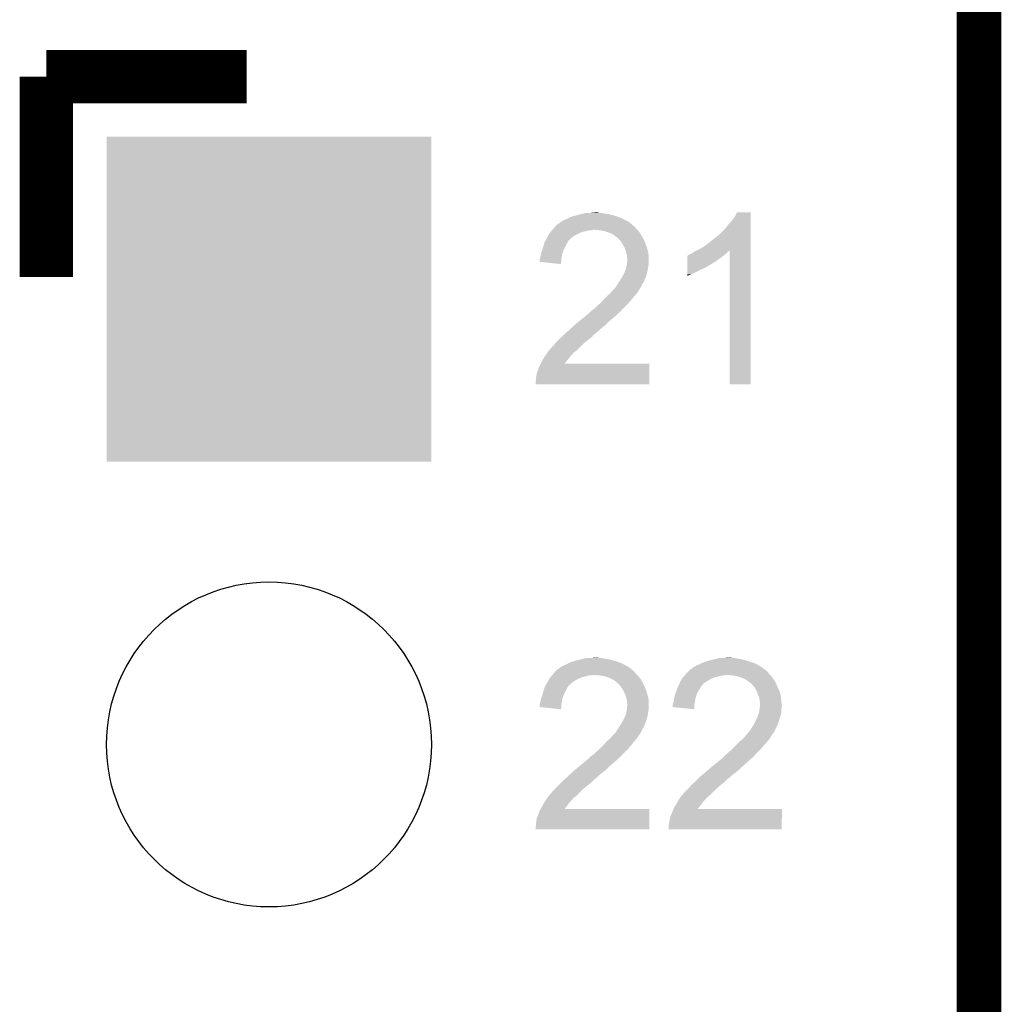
# Model space of a CAD drawing. Extents: x -9 to 122, y -9 to 65.
# Tile 304 of 308: x 116.03 to 121.63, y 48.11 to 53.73. Entities that reach past the tile are written whole.
import ezdxf

# ---------------------------------------------------------------- set-up
doc = ezdxf.new("R2010")
doc.units = 0
doc.layers.get('0').update_dxf_attribs({"linetype": 'CONTINUOUS'})
for name, color, linetype in [('CLICKER_4_FOR_R7FA4M2A_V100_GKO', 14, 'CONTINUOUS'), ('CLICKER_4_FOR_R7FA4M2A_V100_GTO', 12, 'CONTINUOUS'), ('CLICKER_4_FOR_R7FA4M2A_V100_GTS', 13, 'CONTINUOUS')]:
    doc.layers.add(name, color=color, linetype=linetype)

# ---------------------------------------------------------------- blocks, each defined once
blk = doc.blocks.new('ROUND_38')
blk.add_circle((0, 0), 0.9271)
blk = doc.blocks.new('SQUARE_41')
blk.add_solid([(0.9271, 0.9271), (0.9271, -0.9271), (-0.9271, 0.9271), (-0.9271, -0.9271)])

msp = doc.modelspace()

# ---------------------------------------------------------------- linework, layer by layer
at = {"layer": 'CLICKER_4_FOR_R7FA4M2A_V100_GKO', "const_width": 0.254}
msp.add_lwpolyline([(121.5009, -4.96062), (121.5009, 60.833)], dxfattribs=at)
at = {"layer": 'CLICKER_4_FOR_R7FA4M2A_V100_GTO', "const_width": 0.3048}
for points in [[(116.1796, 53.40096), (117.3226, 53.40096)], [(116.1796, 52.25796), (116.1796, 53.40096)]]:
    msp.add_lwpolyline(points, dxfattribs=at)
at = {"layer": 'CLICKER_4_FOR_R7FA4M2A_V100_GTO'}
for points in [[(119.133618, 52.58308), (119.14632, 52.58816), (119.4816, 52.58308), (119.472712, 52.58816)], [(119.14632, 52.58816), (119.15648, 52.59324), (119.472712, 52.58816), (119.463822, 52.59324)], [(119.15648, 52.59324), (119.16156, 52.59578), (119.463822, 52.59324), (119.45671, 52.59578)], [(119.16156, 52.59578), (119.17934, 52.603402), (119.45671, 52.59578), (119.435368, 52.603402)], [(119.17934, 52.603402), (119.188226, 52.60594), (119.435368, 52.603402), (119.42826, 52.60594)], [(119.188226, 52.60594), (119.19712, 52.60848), (119.42826, 52.60594), (119.418736, 52.60848)], [(119.19712, 52.60848), (119.2276, 52.6161), (119.418736, 52.60848), (119.39016, 52.6161)], [(119.2276, 52.6161), (119.23776, 52.61864), (119.39016, 52.6161), (119.37492, 52.61864)], [(119.23776, 52.61864), (119.24919, 52.62118), (119.37492, 52.61864), (119.35968, 52.62118)], [(119.24919, 52.62118), (119.260622, 52.62372), (119.35968, 52.62118), (119.346982, 52.62372)], [(119.28602, 52.62372), (119.311418, 52.62626), (119.334282, 52.62372), (119.324122, 52.62626)], [(120.091198, 52.580538), (120.10644, 52.600862), (120.197878, 52.580538), (120.197878, 52.600862)], [(120.10644, 52.600862), (120.119142, 52.626238), (120.197878, 52.600862), (120.19788, 52.626238)], [(120.119142, 52.626238), (120.119154, 52.62626), (120.19788, 52.626238), (120.119154, 52.62626)], [(119.066734, 52.5272), (119.075198, 52.537358), (119.550182, 52.5272), (119.540024, 52.537358)], [(119.075198, 52.537358), (119.081536, 52.544964), (119.540024, 52.537358), (119.537484, 52.544964)], [(119.081536, 52.544964), (119.081548, 52.54498), (119.537484, 52.544964), (119.534946, 52.54498)], [(119.081548, 52.54498), (119.083668, 52.547522), (119.534946, 52.54498), (119.532398, 52.547522)], [(119.083668, 52.547522), (119.087898, 52.552598), (119.532398, 52.547522), (119.526308, 52.552598)], [(119.087898, 52.552598), (119.090446, 52.55514), (119.526308, 52.552598), (119.523256, 52.55514)], [(119.090446, 52.55514), (119.092986, 52.555154), (119.523256, 52.55514), (119.52324, 52.555154)], [(119.092986, 52.555154), (119.095528, 52.56022), (119.52324, 52.555154), (119.51716, 52.56022)], [(119.095528, 52.56022), (119.103142, 52.562764), (119.51716, 52.56022), (119.514108, 52.562764)], [(119.103142, 52.562764), (119.110764, 52.570382), (119.514108, 52.562764), (119.504964, 52.570382)], [(119.110764, 52.570382), (119.115838, 52.57292), (119.504964, 52.570382), (119.501918, 52.57292)], [(119.115838, 52.57292), (119.120918, 52.57546), (119.501918, 52.57292), (119.49684, 52.57546)], [(119.120918, 52.57546), (119.133618, 52.58308), (119.49684, 52.57546), (119.4816, 52.58308)], [(120.01246, 52.494182), (120.05564, 52.537362), (120.197876, 52.494182), (120.197878, 52.537362)], [(120.05564, 52.537362), (120.07088, 52.55768), (120.197878, 52.537362), (120.197878, 52.55768)], [(120.07088, 52.55768), (120.091198, 52.580538), (120.197878, 52.55768), (120.197878, 52.580538)], [(119.030064, 52.47132), (119.032796, 52.476394), (119.166636, 52.47132), (119.169178, 52.476394)], [(119.032796, 52.476394), (119.03964, 52.4891), (119.169178, 52.476394), (119.186112, 52.4891)], [(119.03964, 52.4891), (119.04109, 52.49164), (119.186112, 52.4891), (119.189498, 52.49164)], [(119.04109, 52.49164), (119.048348, 52.50434), (119.189498, 52.49164), (119.21236, 52.50434)], [(119.048348, 52.50434), (119.0498, 52.506878), (119.21236, 52.50434), (119.21807, 52.506878)], [(119.0498, 52.506878), (119.056148, 52.514498), (119.21807, 52.506878), (119.235218, 52.514498)], [(119.056148, 52.514498), (119.060384, 52.51958), (119.235218, 52.514498), (119.258082, 52.51958)], [(119.060384, 52.51958), (119.064616, 52.52466), (119.258082, 52.51958), (119.275856, 52.52466)], [(119.064616, 52.52466), (119.066732, 52.527198), (119.293636, 52.52466), (119.298716, 52.527198)], [(119.066732, 52.527198), (119.066734, 52.5272), (119.298716, 52.527198), (119.308882, 52.5272)], [(119.336822, 52.52466), (119.308882, 52.5272), (119.55272, 52.52466), (119.550182, 52.5272)], [(119.36476, 52.51958), (119.336822, 52.52466), (119.5578, 52.51958), (119.55272, 52.52466)], [(119.372386, 52.517038), (119.36476, 52.51958), (119.56034, 52.517038), (119.5578, 52.51958)], [(119.38762, 52.51196), (119.372386, 52.517038), (119.56415, 52.51196), (119.56034, 52.517038)], [(119.399478, 52.506878), (119.38762, 52.51196), (119.567962, 52.506878), (119.56415, 52.51196)], [(119.4054, 52.50434), (119.399478, 52.506878), (119.569486, 52.50434), (119.567962, 52.506878)], [(119.423178, 52.494182), (119.4054, 52.50434), (119.57558, 52.494182), (119.569486, 52.50434)], [(119.42318, 52.49418), (119.423178, 52.494182), (119.57558, 52.49418), (119.57558, 52.494182)], [(119.430798, 52.486562), (119.42318, 52.49418), (119.579736, 52.486562), (119.57558, 52.49418)], [(119.43842, 52.48148), (119.430798, 52.486562), (119.582508, 52.48148), (119.579736, 52.486562)], [(119.440962, 52.47894), (119.43842, 52.48148), (119.583894, 52.47894), (119.582508, 52.48148)], [(119.452076, 52.46624), (119.440962, 52.47894), (119.59082, 52.46624), (119.583894, 52.47894)], [(119.98198, 52.47132), (120.01246, 52.494182), (120.197876, 52.47132), (120.197876, 52.494182)], [(119.002386, 52.392578), (119.010852, 52.41798), (119.12346, 52.392578), (119.13362, 52.41798)], [(119.010852, 52.41798), (119.0117, 52.42052), (119.13362, 52.41798), (119.13489, 52.42052)], [(119.0117, 52.42052), (119.021132, 52.45354), (119.13489, 52.42052), (119.1514, 52.45354)], [(119.021132, 52.45354), (119.02186, 52.456082), (119.1514, 52.45354), (119.152924, 52.456082)], [(119.02186, 52.456082), (119.027326, 52.466236), (119.152924, 52.456082), (119.159016, 52.466236)], [(119.027326, 52.466236), (119.030064, 52.47132), (119.159016, 52.466236), (119.166636, 52.47132)], [(119.45874, 52.458622), (119.452076, 52.46624), (119.593752, 52.458622), (119.59082, 52.46624)], [(119.47144, 52.438298), (119.45874, 52.458622), (119.601568, 52.438298), (119.593752, 52.458622)], [(119.47398, 52.433222), (119.47144, 52.438298), (119.60352, 52.433222), (119.601568, 52.438298)], [(119.4816, 52.41798), (119.47398, 52.433222), (119.607876, 52.41798), (119.60352, 52.433222)], [(119.482326, 52.41544), (119.4816, 52.41798), (119.6086, 52.41544), (119.607876, 52.41798)], [(119.89816, 52.4129), (119.926102, 52.42814), (120.197874, 52.4129), (120.197874, 52.42814)], [(119.926102, 52.42814), (119.95404, 52.44846), (120.197874, 52.42814), (120.197876, 52.44846)], [(119.95404, 52.44846), (119.98198, 52.47132), (120.197876, 52.44846), (120.197876, 52.47132)], [(118.99392, 52.357022), (118.995824, 52.36464), (119.117788, 52.357022), (119.11838, 52.36464)], [(118.995824, 52.36464), (118.999, 52.37734), (119.11838, 52.36464), (119.120688, 52.37734)], [(118.999, 52.37734), (119.001542, 52.39004), (119.120688, 52.37734), (119.122998, 52.39004)], [(119.001542, 52.39004), (119.002386, 52.392578), (119.122998, 52.39004), (119.12346, 52.392578)], [(119.488134, 52.395118), (119.482326, 52.41544), (119.61368, 52.395118), (119.6086, 52.41544)], [(119.49176, 52.382424), (119.488134, 52.395118), (119.615494, 52.382424), (119.61368, 52.395118)], [(119.49176, 52.377338), (119.49176, 52.382424), (119.61622, 52.377338), (119.615494, 52.382424)], [(119.49176, 52.369724), (119.49176, 52.377338), (119.61622, 52.369724), (119.61622, 52.377338)], [(119.494298, 52.362102), (119.49176, 52.369724), (119.61622, 52.362102), (119.61622, 52.369724)], [(119.4943, 52.357018), (119.494298, 52.362102), (119.61622, 52.357018), (119.61622, 52.362102)], [(119.837216, 52.35702), (119.83722, 52.36972), (120.01246, 52.35702), (120.03024, 52.36972)], [(119.83722, 52.36972), (119.837222, 52.37988), (120.03024, 52.36972), (120.042432, 52.37988)], [(119.837222, 52.37988), (119.839746, 52.379886), (120.042432, 52.37988), (120.042438, 52.379886)], [(119.839746, 52.379886), (119.84228, 52.38242), (120.042438, 52.379886), (120.04548, 52.38242)], [(119.84228, 52.38242), (119.842284, 52.382422), (120.04548, 52.38242), (120.045482, 52.382422)], [(119.842284, 52.382422), (119.847362, 52.384962), (120.045482, 52.382422), (120.049292, 52.384962)], [(119.847362, 52.384962), (119.85498, 52.39004), (120.049292, 52.384962), (120.05691, 52.39004)], [(119.85498, 52.39004), (119.86259, 52.392578), (120.05691, 52.39004), (120.060718, 52.392578)], [(119.86259, 52.392578), (119.862602, 52.392582), (120.060718, 52.392578), (120.06072, 52.392582)], [(119.862602, 52.392582), (119.872762, 52.4002), (120.06072, 52.392582), (120.066434, 52.4002)], [(119.872762, 52.4002), (119.877836, 52.402738), (120.066434, 52.4002), (120.068338, 52.402738)], [(119.877836, 52.402738), (119.887992, 52.407816), (120.068338, 52.402738), (120.075954, 52.407816)], [(119.887992, 52.407816), (119.888, 52.40782), (120.075954, 52.407816), (120.078478, 52.40782)], [(119.888, 52.40782), (119.89816, 52.4129), (120.197874, 52.40782), (120.197874, 52.4129)], [(120.0785, 51.645842), (120.078478, 52.40782), (120.197858, 51.645842), (120.197874, 52.40782)], [(118.99392, 52.34434), (118.99392, 52.357022), (119.116804, 52.34434), (119.117788, 52.357022)], [(119.115818, 52.331622), (118.99392, 52.34434), (119.115818, 52.331622), (119.116804, 52.34434)], [(119.484646, 52.30114), (119.48668, 52.306222), (119.61114, 52.30114), (119.611866, 52.306222)], [(119.48668, 52.306222), (119.48922, 52.31892), (119.611866, 52.306222), (119.61368, 52.31892)], [(119.48922, 52.31892), (119.49176, 52.331618), (119.61368, 52.31892), (119.615796, 52.331618)], [(119.49176, 52.331618), (119.492014, 52.334158), (119.615796, 52.331618), (119.61622, 52.334158)], [(119.492014, 52.334158), (119.4943, 52.357018), (119.61622, 52.334158), (119.61622, 52.357018)], [(119.8372, 52.2732), (119.837206, 52.30368), (119.860058, 52.2732), (119.92102, 52.30368)], [(119.837206, 52.30368), (119.837208, 52.3113), (119.92102, 52.30368), (119.938798, 52.3113)], [(119.837208, 52.3113), (119.83721, 52.31892), (119.938798, 52.3113), (119.951502, 52.31892)], [(119.83721, 52.32654), (119.837214, 52.34178), (119.964196, 52.32654), (119.989602, 52.34178)], [(119.83721, 52.326518), (119.83721, 52.32654), (119.96166, 52.326518), (119.964196, 52.32654)], [(119.83721, 52.323994), (119.83721, 52.326518), (119.961646, 52.323994), (119.96166, 52.326518)], [(119.83721, 52.31892), (119.83721, 52.323994), (119.951502, 52.31892), (119.961646, 52.323994)], [(119.837214, 52.34178), (119.837216, 52.35702), (119.989602, 52.34178), (120.01246, 52.35702)], [(119.45366, 52.24018), (119.466356, 52.260498), (119.59082, 52.24018), (119.60098, 52.260498)], [(119.466356, 52.260498), (119.466358, 52.2605), (119.60098, 52.260498), (119.60098, 52.2605)], [(119.466358, 52.2605), (119.47652, 52.28082), (119.60098, 52.2605), (119.60606, 52.28082)], [(119.47652, 52.28082), (119.484646, 52.30114), (119.60606, 52.28082), (119.61114, 52.30114)], [(119.8372, 52.26561), (119.8372, 52.2732), (119.8372, 52.26561), (119.860058, 52.2732)], [(119.410478, 52.18176), (119.42572, 52.197), (119.559492, 52.18176), (119.569652, 52.197)], [(119.42572, 52.197), (119.429104, 52.202078), (119.569652, 52.197), (119.573038, 52.202078)], [(119.429104, 52.202078), (119.43588, 52.212244), (119.573038, 52.202078), (119.577396, 52.212244)], [(119.43588, 52.212244), (119.435902, 52.21478), (119.577396, 52.212244), (119.578482, 52.21478)], [(119.435902, 52.21478), (119.438426, 52.214794), (119.578482, 52.21478), (119.578488, 52.214794)], [(119.438426, 52.214794), (119.440958, 52.219858), (119.578488, 52.214794), (119.58066, 52.219858)], [(119.440958, 52.219858), (119.443502, 52.224942), (119.58066, 52.219858), (119.58447, 52.224942)], [(119.443502, 52.224942), (119.446884, 52.230018), (119.58447, 52.224942), (119.588278, 52.230018)], [(119.446884, 52.230018), (119.451964, 52.237638), (119.588278, 52.230018), (119.590818, 52.237638)], [(119.451964, 52.237638), (119.453656, 52.240176), (119.590818, 52.237638), (119.59082, 52.240176)], [(119.453656, 52.240176), (119.45366, 52.24018), (119.59082, 52.240176), (119.59082, 52.24018)], [(119.351512, 52.120798), (119.372742, 52.143662), (119.512074, 52.120798), (119.52986, 52.143662)], [(119.372742, 52.143662), (119.37746, 52.148742), (119.52986, 52.143662), (119.534304, 52.148742)], [(119.37746, 52.148742), (119.395238, 52.163978), (119.534304, 52.148742), (119.54764, 52.163978)], [(119.395238, 52.163978), (119.395242, 52.16398), (119.54764, 52.163978), (119.54764, 52.16398)], [(119.395242, 52.16398), (119.410478, 52.18176), (119.54764, 52.16398), (119.559492, 52.18176)], [(119.302104, 52.075078), (119.308882, 52.080162), (119.466358, 52.075078), (119.472712, 52.080162)], [(119.308882, 52.080162), (119.314348, 52.085238), (119.472712, 52.080162), (119.479058, 52.085238)], [(119.314348, 52.085238), (119.32529, 52.095398), (119.479058, 52.085238), (119.486678, 52.095398)], [(119.32529, 52.095398), (119.330762, 52.10048), (119.486678, 52.095398), (119.4943, 52.10048)], [(119.330762, 52.10048), (119.338968, 52.1081), (119.4943, 52.10048), (119.501918, 52.1081)], [(119.338968, 52.1081), (119.34444, 52.11318), (119.501918, 52.1081), (119.504458, 52.11318)], [(119.34444, 52.11318), (119.34915, 52.118254), (119.504458, 52.11318), (119.506998, 52.118254)], [(119.34915, 52.118254), (119.351512, 52.120798), (119.506998, 52.118254), (119.512074, 52.120798)], [(119.235222, 52.0192), (119.24538, 52.02682), (119.407514, 52.0192), (119.416404, 52.02682)], [(119.24538, 52.02682), (119.25808, 52.03698), (119.416404, 52.02682), (119.42826, 52.03698)], [(119.25808, 52.03698), (119.273318, 52.049678), (119.42826, 52.03698), (119.440958, 52.049678)], [(119.273318, 52.049678), (119.273322, 52.049682), (119.440958, 52.049678), (119.440962, 52.049682)], [(119.273322, 52.049682), (119.286018, 52.062378), (119.440962, 52.049682), (119.456198, 52.062378)], [(119.286018, 52.062378), (119.288562, 52.06492), (119.456198, 52.062378), (119.45823, 52.06492)], [(119.288562, 52.06492), (119.302104, 52.075078), (119.45823, 52.06492), (119.466358, 52.075078)], [(119.15394, 51.94808), (119.176106, 51.9684), (119.32666, 51.94808), (119.34952, 51.9684)], [(119.176106, 51.9684), (119.18442, 51.97602), (119.34952, 51.9684), (119.359316, 51.97602)], [(119.18442, 51.97602), (119.196274, 51.98618), (119.359316, 51.97602), (119.372378, 51.98618)], [(119.196274, 51.98618), (119.219986, 52.0065), (119.372378, 51.98618), (119.392698, 52.0065)], [(119.219986, 52.0065), (119.220832, 52.006502), (119.392698, 52.0065), (119.3927, 52.006502)], [(119.220832, 52.006502), (119.222526, 52.006506), (119.3927, 52.006502), (119.392704, 52.006506)], [(119.222526, 52.006506), (119.235222, 52.0192), (119.392704, 52.006506), (119.407514, 52.0192)], [(119.10314, 51.89982), (119.120918, 51.917598), (119.27078, 51.89982), (119.293638, 51.917598)], [(119.120918, 51.917598), (119.126, 51.92268), (119.293638, 51.917598), (119.297448, 51.92268)], [(119.126, 51.92268), (119.131584, 51.927758), (119.297448, 51.92268), (119.301258, 51.927758)], [(119.131584, 51.927758), (119.13997, 51.93538), (119.301258, 51.927758), (119.31142, 51.93538)], [(119.13997, 51.93538), (119.145558, 51.94046), (119.31142, 51.93538), (119.31904, 51.94046)], [(119.145558, 51.94046), (119.15394, 51.94808), (119.31904, 51.94046), (119.32666, 51.94808)], [(119.046976, 51.83886), (119.06504, 51.859186), (119.204738, 51.83886), (119.225064, 51.859186)], [(119.06504, 51.859186), (119.065062, 51.86172), (119.225064, 51.859186), (119.227598, 51.86172)], [(119.065062, 51.86172), (119.067586, 51.861726), (119.227598, 51.86172), (119.227604, 51.861726)], [(119.067586, 51.861726), (119.075202, 51.869342), (119.227604, 51.861726), (119.23522, 51.869342)], [(119.075202, 51.869342), (119.083328, 51.8795), (119.23522, 51.869342), (119.24538, 51.8795)], [(119.083328, 51.8795), (119.08536, 51.88204), (119.24538, 51.8795), (119.248554, 51.88204)], [(119.08536, 51.88204), (119.10314, 51.89982), (119.248554, 51.88204), (119.27078, 51.89982)], [(119.014242, 51.790602), (119.024398, 51.805838), (119.15775, 51.790602), (119.16918, 51.805838)], [(119.024398, 51.805838), (119.03625, 51.823614), (119.16918, 51.805838), (119.186954, 51.823614)], [(119.03625, 51.823614), (119.03794, 51.82615), (119.186954, 51.823614), (119.18696, 51.82615)], [(119.03794, 51.82615), (119.041334, 51.83124), (119.18696, 51.82615), (119.19458, 51.83124)], [(119.041334, 51.83124), (119.044722, 51.836322), (119.19458, 51.83124), (119.201354, 51.836322)], [(119.044722, 51.836322), (119.046976, 51.83886), (119.201354, 51.836322), (119.204738, 51.83886)], [(118.98884, 51.7398), (118.99392, 51.752502), (119.618754, 51.7398), (119.618758, 51.752502)], [(118.99392, 51.752502), (118.999712, 51.762638), (119.618758, 51.752502), (119.61876, 51.762638)], [(118.999712, 51.762638), (118.999724, 51.76266), (119.61876, 51.762638), (119.136204, 51.76266)], [(118.999724, 51.76266), (119.00408, 51.77028), (119.136204, 51.76266), (119.142116, 51.77028)], [(119.00408, 51.77028), (119.0117, 51.78552), (119.142116, 51.77028), (119.15394, 51.78552)], [(119.0117, 51.78552), (119.014242, 51.790602), (119.15394, 51.78552), (119.15775, 51.790602)], [(118.9736, 51.686462), (118.97614, 51.69916), (119.618744, 51.686462), (119.618748, 51.69916)], [(118.9736, 51.673762), (118.9736, 51.686462), (119.618742, 51.673762), (119.618744, 51.686462)], [(118.97614, 51.69916), (118.978682, 51.714402), (119.618748, 51.69916), (119.61875, 51.714402)], [(118.978682, 51.714402), (118.9863, 51.729644), (119.61875, 51.714402), (119.618752, 51.729644)], [(118.9863, 51.729644), (118.986302, 51.732182), (119.618752, 51.729644), (119.618754, 51.732182)], [(118.986302, 51.732182), (118.98884, 51.7398), (119.618754, 51.732182), (119.618754, 51.7398)], [(118.97106, 51.661062), (118.9736, 51.673762), (119.61874, 51.661062), (119.618742, 51.673762)], [(118.97106, 51.645842), (118.97106, 51.661062), (119.618738, 51.645842), (119.61874, 51.661062)], [(119.618738, 51.64582), (118.97106, 51.645842), (119.618738, 51.64582), (119.618738, 51.645842)], [(120.197858, 51.64582), (120.0785, 51.645842), (120.197858, 51.64582), (120.197858, 51.645842)], [(119.16156, 50.05578), (119.17934, 50.063402), (119.45671, 50.05578), (119.435368, 50.063402)], [(119.17934, 50.063402), (119.188226, 50.06594), (119.435368, 50.063402), (119.42826, 50.06594)], [(119.188226, 50.06594), (119.19712, 50.06848), (119.42826, 50.06594), (119.418736, 50.06848)], [(119.19712, 50.06848), (119.2276, 50.0761), (119.418736, 50.06848), (119.39016, 50.0761)], [(119.2276, 50.0761), (119.23776, 50.07864), (119.39016, 50.0761), (119.37492, 50.07864)], [(119.23776, 50.07864), (119.24919, 50.08118), (119.37492, 50.07864), (119.35968, 50.08118)], [(119.24919, 50.08118), (119.260622, 50.08372), (119.35968, 50.08118), (119.346982, 50.08372)], [(119.28602, 50.08372), (119.311418, 50.08626), (119.334282, 50.08372), (119.324122, 50.08626)], [(119.92102, 50.05578), (119.9388, 50.063402), (120.215662, 50.05578), (120.192796, 50.063402)], [(119.9388, 50.063402), (119.947686, 50.06594), (120.192796, 50.063402), (120.18518, 50.06594)], [(119.947686, 50.06594), (119.95658, 50.06848), (120.18518, 50.06594), (120.176292, 50.06848)], [(119.95658, 50.06848), (119.98706, 50.0761), (120.176292, 50.06848), (120.149622, 50.0761)], [(119.98706, 50.0761), (119.99722, 50.07864), (120.149622, 50.0761), (120.134382, 50.07864)], [(119.99722, 50.07864), (120.020082, 50.08372), (120.134382, 50.07864), (120.103902, 50.08372)], [(120.04294, 50.08372), (120.068338, 50.08626), (120.093742, 50.08372), (120.083582, 50.08626)], [(119.075198, 49.997358), (119.081536, 50.004964), (119.540024, 49.997358), (119.537484, 50.004964)], [(119.081536, 50.004964), (119.081548, 50.00498), (119.537484, 50.004964), (119.534946, 50.00498)], [(119.081548, 50.00498), (119.083668, 50.007522), (119.534946, 50.00498), (119.532398, 50.007522)], [(119.083668, 50.007522), (119.087898, 50.012598), (119.532398, 50.007522), (119.526308, 50.012598)], [(119.087898, 50.012598), (119.090446, 50.01514), (119.526308, 50.012598), (119.523256, 50.01514)], [(119.090446, 50.01514), (119.092986, 50.015154), (119.523256, 50.01514), (119.52324, 50.015154)], [(119.092986, 50.015154), (119.095528, 50.02022), (119.52324, 50.015154), (119.51716, 50.02022)], [(119.095528, 50.02022), (119.103142, 50.022764), (119.51716, 50.02022), (119.514108, 50.022764)], [(119.103142, 50.022764), (119.110764, 50.030382), (119.514108, 50.022764), (119.504964, 50.030382)], [(119.110764, 50.030382), (119.115838, 50.03292), (119.504964, 50.030382), (119.501918, 50.03292)], [(119.115838, 50.03292), (119.120918, 50.03546), (119.501918, 50.03292), (119.49684, 50.03546)], [(119.120918, 50.03546), (119.133618, 50.04308), (119.49684, 50.03546), (119.4816, 50.04308)], [(119.133618, 50.04308), (119.14632, 50.04816), (119.4816, 50.04308), (119.472712, 50.04816)], [(119.14632, 50.04816), (119.15648, 50.05324), (119.472712, 50.04816), (119.463822, 50.05324)], [(119.15648, 50.05324), (119.16156, 50.05578), (119.463822, 50.05324), (119.45671, 50.05578)], [(119.832118, 49.997358), (119.83972, 50.004964), (120.299484, 49.997358), (120.296944, 50.004964)], [(119.83972, 50.004964), (119.839736, 50.00498), (120.296944, 50.004964), (120.294406, 50.00498)], [(119.839736, 50.00498), (119.842278, 50.007522), (120.294406, 50.00498), (120.291858, 50.007522)], [(119.842278, 50.007522), (119.84736, 50.012606), (120.291858, 50.007522), (120.285758, 50.012606)], [(119.84736, 50.012606), (119.847382, 50.01514), (120.285758, 50.012606), (120.282718, 50.01514)], [(119.847382, 50.01514), (119.849906, 50.015146), (120.282718, 50.01514), (120.28271, 50.015146)], [(119.849906, 50.015146), (119.854984, 50.02022), (120.28271, 50.015146), (120.27662, 50.02022)], [(119.854984, 50.02022), (119.862602, 50.022764), (120.27662, 50.02022), (120.27306, 50.022764)], [(119.862602, 50.022764), (119.870224, 50.030382), (120.27306, 50.022764), (120.262396, 50.030382)], [(119.870224, 50.030382), (119.875298, 50.03292), (120.262396, 50.030382), (120.258842, 50.03292)], [(119.875298, 50.03292), (119.88038, 50.035462), (120.258842, 50.03292), (120.254394, 50.035462)], [(119.88038, 50.035462), (119.890542, 50.04308), (120.254394, 50.035462), (120.241062, 50.04308)], [(119.890542, 50.04308), (119.90578, 50.04816), (120.241062, 50.04308), (120.232172, 50.04816)], [(119.90578, 50.04816), (119.91594, 50.05324), (120.232172, 50.04816), (120.223282, 50.05324)], [(119.91594, 50.05324), (119.92102, 50.05578), (120.223282, 50.05324), (120.215662, 50.05578)], [(119.032796, 49.936394), (119.03964, 49.9491), (119.169178, 49.936394), (119.186112, 49.9491)], [(119.03964, 49.9491), (119.04109, 49.95164), (119.186112, 49.9491), (119.189498, 49.95164)], [(119.04109, 49.95164), (119.048348, 49.96434), (119.189498, 49.95164), (119.21236, 49.96434)], [(119.048348, 49.96434), (119.0498, 49.966878), (119.21236, 49.96434), (119.21807, 49.966878)], [(119.0498, 49.966878), (119.056148, 49.974498), (119.21807, 49.966878), (119.235218, 49.974498)], [(119.056148, 49.974498), (119.060384, 49.97958), (119.235218, 49.974498), (119.258082, 49.97958)], [(119.060384, 49.97958), (119.064616, 49.98466), (119.258082, 49.97958), (119.275856, 49.98466)], [(119.064616, 49.98466), (119.066732, 49.987198), (119.293636, 49.98466), (119.298716, 49.987198)], [(119.066732, 49.987198), (119.066734, 49.9872), (119.298716, 49.987198), (119.308882, 49.9872)], [(119.066734, 49.9872), (119.075198, 49.997358), (119.550182, 49.9872), (119.540024, 49.997358)], [(119.336822, 49.98466), (119.308882, 49.9872), (119.55272, 49.98466), (119.550182, 49.9872)], [(119.36476, 49.97958), (119.336822, 49.98466), (119.5578, 49.97958), (119.55272, 49.98466)], [(119.372386, 49.977038), (119.36476, 49.97958), (119.56034, 49.977038), (119.5578, 49.97958)], [(119.38762, 49.97196), (119.372386, 49.977038), (119.56415, 49.97196), (119.56034, 49.977038)], [(119.399478, 49.966878), (119.38762, 49.97196), (119.567962, 49.966878), (119.56415, 49.97196)], [(119.4054, 49.96434), (119.399478, 49.966878), (119.569486, 49.96434), (119.567962, 49.966878)], [(119.423178, 49.954182), (119.4054, 49.96434), (119.57558, 49.954182), (119.569486, 49.96434)], [(119.42318, 49.95418), (119.423178, 49.954182), (119.57558, 49.95418), (119.57558, 49.954182)], [(119.430798, 49.946562), (119.42318, 49.95418), (119.579736, 49.946562), (119.57558, 49.95418)], [(119.43842, 49.94148), (119.430798, 49.946562), (119.582508, 49.94148), (119.579736, 49.946562)], [(119.790696, 49.936394), (119.79656, 49.949098), (119.926098, 49.936394), (119.945148, 49.949098)], [(119.79656, 49.949098), (119.798012, 49.95164), (119.945148, 49.949098), (119.94896, 49.95164)], [(119.798012, 49.95164), (119.805268, 49.964338), (119.94896, 49.95164), (119.96928, 49.964338)], [(119.805268, 49.964338), (119.80672, 49.966878), (119.96928, 49.964338), (119.975628, 49.966878)], [(119.80672, 49.966878), (119.813068, 49.974498), (119.975628, 49.966878), (119.994678, 49.974498)], [(119.813068, 49.974498), (119.821536, 49.98466), (119.994678, 49.974498), (120.035318, 49.98466)], [(119.821536, 49.98466), (119.823652, 49.987198), (120.053096, 49.98466), (120.058176, 49.987198)], [(119.823652, 49.9872), (119.832118, 49.997358), (120.309642, 49.9872), (120.299484, 49.997358)], [(119.823652, 49.987198), (119.823652, 49.9872), (120.058176, 49.987198), (120.065802, 49.9872)], [(120.09628, 49.98466), (120.065802, 49.9872), (120.31218, 49.98466), (120.309642, 49.9872)], [(120.121678, 49.97958), (120.09628, 49.98466), (120.31726, 49.97958), (120.31218, 49.98466)], [(120.129312, 49.977036), (120.121678, 49.97958), (120.319802, 49.977036), (120.31726, 49.97958)], [(120.14454, 49.97196), (120.129312, 49.977036), (120.32234, 49.97196), (120.319802, 49.977036)], [(120.158088, 49.96688), (120.14454, 49.97196), (120.32488, 49.96688), (120.32234, 49.97196)], [(120.16486, 49.96434), (120.158088, 49.96688), (120.326912, 49.96434), (120.32488, 49.96688)], [(120.1801, 49.95418), (120.16486, 49.96434), (120.33504, 49.95418), (120.326912, 49.96434)], [(120.180104, 49.954178), (120.1801, 49.95418), (120.33504, 49.954178), (120.33504, 49.95418)], [(120.19026, 49.94656), (120.180104, 49.954178), (120.338504, 49.94656), (120.33504, 49.954178)], [(120.19788, 49.94148), (120.19026, 49.94656), (120.340814, 49.94148), (120.338504, 49.94656)], [(119.0117, 49.88052), (119.021132, 49.91354), (119.13489, 49.88052), (119.1514, 49.91354)], [(119.021132, 49.91354), (119.02186, 49.916082), (119.1514, 49.91354), (119.152924, 49.916082)], [(119.02186, 49.916082), (119.027326, 49.926236), (119.152924, 49.916082), (119.159016, 49.926236)], [(119.027326, 49.926236), (119.030064, 49.93132), (119.159016, 49.926236), (119.166636, 49.93132)], [(119.030064, 49.93132), (119.032796, 49.936394), (119.166636, 49.93132), (119.169178, 49.936394)], [(119.440962, 49.93894), (119.43842, 49.94148), (119.583894, 49.93894), (119.582508, 49.94148)], [(119.452076, 49.92624), (119.440962, 49.93894), (119.59082, 49.92624), (119.583894, 49.93894)], [(119.45874, 49.918622), (119.452076, 49.92624), (119.593752, 49.918622), (119.59082, 49.92624)], [(119.47144, 49.898298), (119.45874, 49.918622), (119.601568, 49.898298), (119.593752, 49.918622)], [(119.47398, 49.893222), (119.47144, 49.898298), (119.60352, 49.893222), (119.601568, 49.898298)], [(119.4816, 49.87798), (119.47398, 49.893222), (119.607876, 49.87798), (119.60352, 49.893222)], [(119.76862, 49.88052), (119.774968, 49.898298), (119.891808, 49.88052), (119.9007, 49.898298)], [(119.774968, 49.898298), (119.780412, 49.91354), (119.9007, 49.898298), (119.910862, 49.91354)], [(119.780412, 49.91354), (119.78132, 49.916078), (119.910862, 49.91354), (119.912384, 49.916078)], [(119.78132, 49.916078), (119.786008, 49.926238), (119.912384, 49.916078), (119.918478, 49.926238)], [(119.786008, 49.926238), (119.788354, 49.93132), (119.918478, 49.926238), (119.923558, 49.93132)], [(119.788354, 49.93132), (119.790696, 49.936394), (119.923558, 49.93132), (119.926098, 49.936394)], [(120.200422, 49.93894), (120.19788, 49.94148), (120.341968, 49.93894), (120.340814, 49.94148)], [(120.211536, 49.92624), (120.200422, 49.93894), (120.34774, 49.92624), (120.341968, 49.93894)], [(120.2182, 49.918622), (120.211536, 49.92624), (120.351258, 49.918622), (120.34774, 49.92624)], [(120.230898, 49.898302), (120.2182, 49.918622), (120.360638, 49.898302), (120.351258, 49.918622)], [(120.232806, 49.89322), (120.230898, 49.898302), (120.362982, 49.89322), (120.360638, 49.898302)], [(120.23852, 49.87798), (120.232806, 49.89322), (120.367336, 49.87798), (120.362982, 49.89322)], [(118.995824, 49.82464), (118.999, 49.83734), (119.11838, 49.82464), (119.120688, 49.83734)], [(118.999, 49.83734), (119.001542, 49.85004), (119.120688, 49.83734), (119.122998, 49.85004)], [(119.001542, 49.85004), (119.002386, 49.852578), (119.122998, 49.85004), (119.12346, 49.852578)], [(119.002386, 49.852578), (119.010852, 49.87798), (119.12346, 49.852578), (119.13362, 49.87798)], [(119.010852, 49.87798), (119.0117, 49.88052), (119.13362, 49.87798), (119.13489, 49.88052)], [(119.482326, 49.87544), (119.4816, 49.87798), (119.6086, 49.87544), (119.607876, 49.87798)], [(119.488134, 49.855118), (119.482326, 49.87544), (119.61368, 49.855118), (119.6086, 49.87544)], [(119.49176, 49.842424), (119.488134, 49.855118), (119.615494, 49.842424), (119.61368, 49.855118)], [(119.49176, 49.837338), (119.49176, 49.842424), (119.61622, 49.837338), (119.615494, 49.842424)], [(119.49176, 49.829724), (119.49176, 49.837338), (119.61622, 49.829724), (119.61622, 49.837338)], [(119.755284, 49.82464), (119.75846, 49.83734), (119.87784, 49.82464), (119.880148, 49.83734)], [(119.75846, 49.83734), (119.761, 49.85004), (119.880148, 49.83734), (119.882458, 49.85004)], [(119.761, 49.85004), (119.761422, 49.85258), (119.882458, 49.85004), (119.88292, 49.85258)], [(119.761422, 49.85258), (119.763542, 49.865282), (119.88292, 49.85258), (119.886728, 49.865282)], [(119.763542, 49.865282), (119.767772, 49.877978), (119.886728, 49.865282), (119.890538, 49.877978)], [(119.767772, 49.877978), (119.76862, 49.88052), (119.890538, 49.877978), (119.891808, 49.88052)], [(120.23961, 49.875438), (120.23852, 49.87798), (120.36806, 49.875438), (120.367336, 49.87798)], [(120.246138, 49.860202), (120.23961, 49.875438), (120.369966, 49.860202), (120.36806, 49.875438)], [(120.246866, 49.85512), (120.246138, 49.860202), (120.3706, 49.85512), (120.369966, 49.860202)], [(120.24868, 49.84242), (120.246866, 49.85512), (120.372416, 49.84242), (120.3706, 49.85512)], [(120.249698, 49.83734), (120.24868, 49.84242), (120.37314, 49.83734), (120.372416, 49.84242)], [(120.25122, 49.829722), (120.249698, 49.83734), (120.373988, 49.829722), (120.37314, 49.83734)], [(118.99392, 49.817022), (118.995824, 49.82464), (119.117788, 49.817022), (119.11838, 49.82464)], [(118.99392, 49.80434), (118.99392, 49.817022), (119.116804, 49.80434), (119.117788, 49.817022)], [(119.115818, 49.791622), (118.99392, 49.80434), (119.115818, 49.791622), (119.116804, 49.80434)], [(119.48668, 49.766222), (119.48922, 49.77892), (119.611866, 49.766222), (119.61368, 49.77892)], [(119.48922, 49.77892), (119.49176, 49.791618), (119.61368, 49.77892), (119.615796, 49.791618)], [(119.494298, 49.822102), (119.49176, 49.829724), (119.61622, 49.822102), (119.61622, 49.829724)], [(119.49176, 49.791618), (119.492014, 49.794158), (119.615796, 49.791618), (119.61622, 49.794158)], [(119.492014, 49.794158), (119.4943, 49.817018), (119.61622, 49.794158), (119.61622, 49.817018)], [(119.4943, 49.817018), (119.494298, 49.822102), (119.61622, 49.817018), (119.61622, 49.822102)], [(119.750854, 49.804346), (119.75338, 49.809404), (119.876264, 49.804346), (119.876656, 49.809404)], [(119.875278, 49.791622), (119.750854, 49.804346), (119.875278, 49.791622), (119.876264, 49.804346)], [(119.75338, 49.817022), (119.755284, 49.82464), (119.877248, 49.817022), (119.87784, 49.82464)], [(119.75338, 49.809404), (119.75338, 49.817022), (119.876656, 49.809404), (119.877248, 49.817022)], [(120.2436, 49.766222), (120.24614, 49.77892), (120.371324, 49.766222), (120.37314, 49.77892)], [(120.24614, 49.77892), (120.24868, 49.791618), (120.37314, 49.77892), (120.37314, 49.791618)], [(120.24868, 49.791618), (120.248934, 49.794158), (120.37314, 49.791618), (120.37314, 49.794158)], [(120.248934, 49.794158), (120.24995, 49.804318), (120.37314, 49.794158), (120.37568, 49.804318)], [(120.24995, 49.804318), (120.250966, 49.814478), (120.37568, 49.804318), (120.37568, 49.814478)], [(120.250966, 49.814478), (120.25122, 49.817018), (120.37568, 49.814478), (120.375398, 49.817018)], [(120.25122, 49.817018), (120.25122, 49.829722), (120.375398, 49.817018), (120.373988, 49.829722)], [(119.45366, 49.70018), (119.466356, 49.720498), (119.59082, 49.70018), (119.60098, 49.720498)], [(119.466356, 49.720498), (119.466358, 49.7205), (119.60098, 49.720498), (119.60098, 49.7205)], [(119.466358, 49.7205), (119.47652, 49.74082), (119.60098, 49.7205), (119.60606, 49.74082)], [(119.47652, 49.74082), (119.484646, 49.76114), (119.60606, 49.74082), (119.61114, 49.76114)], [(119.484646, 49.76114), (119.48668, 49.766222), (119.61114, 49.76114), (119.611866, 49.766222)], [(120.21312, 49.700182), (120.223278, 49.720498), (120.350276, 49.700182), (120.357898, 49.720498)], [(120.223278, 49.720498), (120.233438, 49.740818), (120.357898, 49.720498), (120.36298, 49.740818)], [(120.233438, 49.740818), (120.23344, 49.74082), (120.36298, 49.740818), (120.36298, 49.74082)], [(120.23344, 49.74082), (120.241564, 49.761136), (120.36298, 49.74082), (120.370598, 49.761136)], [(120.241564, 49.761136), (120.2436, 49.766222), (120.370598, 49.761136), (120.371324, 49.766222)], [(119.429104, 49.662078), (119.43588, 49.672244), (119.573038, 49.662078), (119.577396, 49.672244)], [(119.43588, 49.672244), (119.435902, 49.67478), (119.577396, 49.672244), (119.578482, 49.67478)], [(119.435902, 49.67478), (119.438426, 49.674794), (119.578482, 49.67478), (119.578488, 49.674794)], [(119.438426, 49.674794), (119.440958, 49.679858), (119.578488, 49.674794), (119.58066, 49.679858)], [(119.440958, 49.679858), (119.443502, 49.684942), (119.58066, 49.679858), (119.58447, 49.684942)], [(119.443502, 49.684942), (119.446884, 49.690018), (119.58447, 49.684942), (119.588278, 49.690018)], [(119.446884, 49.690018), (119.451964, 49.697638), (119.588278, 49.690018), (119.590818, 49.697638)], [(119.451964, 49.697638), (119.453656, 49.700176), (119.590818, 49.697638), (119.59082, 49.700176)], [(119.453656, 49.700176), (119.45366, 49.70018), (119.59082, 49.700176), (119.59082, 49.70018)], [(120.18687, 49.66208), (120.19534, 49.672246), (120.332498, 49.66208), (120.336856, 49.672246)], [(120.19534, 49.672246), (120.195362, 49.67478), (120.336856, 49.672246), (120.337942, 49.67478)], [(120.195362, 49.67478), (120.197886, 49.674794), (120.337942, 49.67478), (120.337948, 49.674794)], [(120.197886, 49.674794), (120.200418, 49.67986), (120.337948, 49.674794), (120.34012, 49.67986)], [(120.200418, 49.67986), (120.202962, 49.684942), (120.34012, 49.67986), (120.34266, 49.684942)], [(120.202962, 49.684942), (120.206346, 49.69002), (120.34266, 49.684942), (120.3452, 49.69002)], [(120.206346, 49.69002), (120.211422, 49.697636), (120.3452, 49.69002), (120.34774, 49.697636)], [(120.211422, 49.697636), (120.213118, 49.70018), (120.34774, 49.697636), (120.350276, 49.70018)], [(120.213118, 49.70018), (120.21312, 49.700182), (120.350276, 49.70018), (120.350276, 49.700182)], [(119.372742, 49.603662), (119.37746, 49.608742), (119.52986, 49.603662), (119.534304, 49.608742)], [(119.37746, 49.608742), (119.395238, 49.623978), (119.534304, 49.608742), (119.54764, 49.623978)], [(119.395238, 49.623978), (119.395242, 49.62398), (119.54764, 49.623978), (119.54764, 49.62398)], [(119.395242, 49.62398), (119.410478, 49.64176), (119.54764, 49.62398), (119.559492, 49.64176)], [(119.410478, 49.64176), (119.42572, 49.657), (119.559492, 49.64176), (119.569652, 49.657)], [(119.42572, 49.657), (119.429104, 49.662078), (119.569652, 49.657), (119.573038, 49.662078)], [(120.13184, 49.60366), (120.13692, 49.60874), (120.28932, 49.60366), (120.293764, 49.60874)], [(120.13692, 49.60874), (120.154702, 49.62398), (120.293764, 49.60874), (120.3071, 49.62398)], [(120.154702, 49.62398), (120.16994, 49.64176), (120.3071, 49.62398), (120.316976, 49.64176)], [(120.16994, 49.64176), (120.17417, 49.646838), (120.316976, 49.64176), (120.319798, 49.646838)], [(120.17417, 49.646838), (120.18687, 49.66208), (120.319798, 49.646838), (120.332498, 49.66208)], [(119.314348, 49.545238), (119.32529, 49.555398), (119.479058, 49.545238), (119.486678, 49.555398)], [(119.32529, 49.555398), (119.330762, 49.56048), (119.486678, 49.555398), (119.4943, 49.56048)], [(119.330762, 49.56048), (119.338968, 49.5681), (119.4943, 49.56048), (119.501918, 49.5681)], [(119.338968, 49.5681), (119.34444, 49.57318), (119.501918, 49.5681), (119.504458, 49.57318)], [(119.34444, 49.57318), (119.34915, 49.578254), (119.504458, 49.57318), (119.506998, 49.578254)], [(119.34915, 49.578254), (119.351512, 49.580798), (119.506998, 49.578254), (119.512074, 49.580798)], [(119.351512, 49.580798), (119.372742, 49.603662), (119.512074, 49.580798), (119.52986, 49.603662)], [(120.0658, 49.54016), (120.095888, 49.5681), (120.230898, 49.54016), (120.258838, 49.5681)], [(120.095888, 49.5681), (120.10136, 49.57318), (120.258838, 49.5681), (120.262648, 49.57318)], [(120.10136, 49.57318), (120.106438, 49.578258), (120.262648, 49.57318), (120.26646, 49.578258)], [(120.106438, 49.578258), (120.10898, 49.5808), (120.26646, 49.578258), (120.269, 49.5808)], [(120.10898, 49.5808), (120.13184, 49.60366), (120.269, 49.5808), (120.28932, 49.60366)], [(119.24538, 49.48682), (119.25808, 49.49698), (119.416404, 49.48682), (119.42826, 49.49698)], [(119.25808, 49.49698), (119.273318, 49.509678), (119.42826, 49.49698), (119.440958, 49.509678)], [(119.273318, 49.509678), (119.273322, 49.509682), (119.440958, 49.509678), (119.440962, 49.509682)], [(119.273322, 49.509682), (119.286018, 49.522378), (119.440962, 49.509682), (119.456198, 49.522378)], [(119.286018, 49.522378), (119.288562, 49.52492), (119.456198, 49.522378), (119.45823, 49.52492)], [(119.288562, 49.52492), (119.302104, 49.535078), (119.45823, 49.52492), (119.466358, 49.535078)], [(119.302104, 49.535078), (119.308882, 49.540162), (119.466358, 49.535078), (119.472712, 49.540162)], [(119.308882, 49.540162), (119.314348, 49.545238), (119.472712, 49.540162), (119.479058, 49.545238)], [(120.00484, 49.48682), (120.01754, 49.49698), (120.17502, 49.48682), (120.18518, 49.49698)], [(120.01754, 49.49698), (120.017542, 49.496982), (120.18518, 49.49698), (120.185182, 49.496982)], [(120.017542, 49.496982), (120.032778, 49.509678), (120.185182, 49.496982), (120.200416, 49.509678)], [(120.032778, 49.509678), (120.045478, 49.522378), (120.200416, 49.509678), (120.215658, 49.522378)], [(120.045478, 49.522378), (120.04802, 49.52492), (120.215658, 49.522378), (120.21769, 49.52492)], [(120.04802, 49.52492), (120.05987, 49.535078), (120.21769, 49.52492), (120.225818, 49.535078)], [(120.05987, 49.535078), (120.0658, 49.54016), (120.225818, 49.535078), (120.230898, 49.54016)], [(119.18442, 49.43602), (119.196274, 49.44618), (119.359318, 49.43602), (119.372378, 49.44618)], [(119.196274, 49.44618), (119.219986, 49.4665), (119.372378, 49.44618), (119.392698, 49.4665)], [(119.219986, 49.4665), (119.220832, 49.466502), (119.392698, 49.4665), (119.3927, 49.466502)], [(119.220832, 49.466502), (119.222526, 49.466506), (119.3927, 49.466502), (119.392704, 49.466506)], [(119.222526, 49.466506), (119.235222, 49.4792), (119.392704, 49.466506), (119.407514, 49.4792)], [(119.235222, 49.4792), (119.24538, 49.48682), (119.407514, 49.4792), (119.416404, 49.48682)], [(119.94388, 49.43602), (119.955732, 49.44618), (120.118776, 49.43602), (120.131838, 49.44618)], [(119.955732, 49.44618), (119.97944, 49.4665), (120.131838, 49.44618), (120.152158, 49.4665)], [(119.97944, 49.4665), (119.979442, 49.466502), (120.152158, 49.4665), (120.15216, 49.466502)], [(119.979442, 49.466502), (119.987062, 49.471582), (120.15216, 49.466502), (120.158086, 49.471582)], [(119.987062, 49.471582), (119.994682, 49.4792), (120.158086, 49.471582), (120.166976, 49.4792)], [(119.994682, 49.4792), (119.998068, 49.48174), (120.166976, 49.4792), (120.16994, 49.48174)], [(119.998068, 49.48174), (120.00484, 49.48682), (120.16994, 49.48174), (120.17502, 49.48682)], [(119.120918, 49.377598), (119.126, 49.38268), (119.293638, 49.377598), (119.297448, 49.38268)], [(119.126, 49.38268), (119.131584, 49.387758), (119.297448, 49.38268), (119.301258, 49.387758)], [(119.131584, 49.387758), (119.13997, 49.39538), (119.301258, 49.387758), (119.31142, 49.39538)], [(119.13997, 49.39538), (119.145558, 49.40046), (119.31142, 49.39538), (119.31904, 49.40046)], [(119.145558, 49.40046), (119.153932, 49.408074), (119.31904, 49.40046), (119.326654, 49.408074)], [(119.153932, 49.408074), (119.15394, 49.40808), (119.326654, 49.408074), (119.326654, 49.40808)], [(119.15394, 49.40808), (119.156702, 49.410612), (119.326654, 49.40808), (119.32666, 49.410612)], [(119.156702, 49.410612), (119.18442, 49.43602), (119.32666, 49.410612), (119.359318, 49.43602)], [(119.879744, 49.3776), (119.88546, 49.38268), (120.050558, 49.3776), (120.055638, 49.38268)], [(119.88546, 49.38268), (119.898158, 49.395378), (120.055638, 49.38268), (120.068338, 49.395378)], [(119.898158, 49.395378), (119.90324, 49.40046), (120.068338, 49.395378), (120.07596, 49.40046)], [(119.90324, 49.40046), (119.91086, 49.40808), (120.07596, 49.40046), (120.08358, 49.40808)], [(119.91086, 49.40808), (119.913858, 49.410618), (120.08358, 49.40808), (120.08612, 49.410618)], [(119.913858, 49.410618), (119.94388, 49.43602), (120.08612, 49.410618), (120.118776, 49.43602)], [(119.067586, 49.321726), (119.075202, 49.329342), (119.227604, 49.321726), (119.23522, 49.329342)], [(119.075202, 49.329342), (119.083328, 49.3395), (119.23522, 49.329342), (119.24538, 49.3395)], [(119.083328, 49.3395), (119.08536, 49.34204), (119.24538, 49.3395), (119.248554, 49.34204)], [(119.08536, 49.34204), (119.10314, 49.35982), (119.248554, 49.34204), (119.27078, 49.35982)], [(119.10314, 49.35982), (119.120918, 49.377598), (119.27078, 49.35982), (119.293638, 49.377598)], [(119.824506, 49.321726), (119.84228, 49.3395), (119.987066, 49.321726), (120.00484, 49.3395)], [(119.84228, 49.3395), (119.84482, 49.34204), (120.00484, 49.3395), (120.007696, 49.34204)], [(119.84482, 49.34204), (119.860376, 49.35982), (120.007696, 49.34204), (120.0277, 49.35982)], [(119.860376, 49.35982), (119.8626, 49.36236), (120.0277, 49.35982), (120.030964, 49.36236)], [(119.8626, 49.36236), (119.879744, 49.3776), (120.030964, 49.36236), (120.050558, 49.3776)], [(119.024398, 49.265838), (119.03625, 49.283614), (119.16918, 49.265838), (119.186954, 49.283614)], [(119.03625, 49.283614), (119.03794, 49.28615), (119.186954, 49.283614), (119.18696, 49.28615)], [(119.03794, 49.28615), (119.041334, 49.29124), (119.18696, 49.28615), (119.19458, 49.29124)], [(119.041334, 49.29124), (119.044722, 49.296322), (119.19458, 49.29124), (119.201354, 49.296322)], [(119.044722, 49.296322), (119.046976, 49.29886), (119.201354, 49.296322), (119.204738, 49.29886)], [(119.046976, 49.29886), (119.06504, 49.319186), (119.204738, 49.29886), (119.225064, 49.319186)], [(119.06504, 49.319186), (119.065062, 49.32172), (119.225064, 49.319186), (119.227598, 49.32172)], [(119.065062, 49.32172), (119.067586, 49.321726), (119.227598, 49.32172), (119.227604, 49.321726)], [(119.782164, 49.265838), (119.7864, 49.27346), (119.92864, 49.265838), (119.936258, 49.27346)], [(119.7864, 49.27346), (119.789786, 49.27854), (119.936258, 49.27346), (119.941338, 49.27854)], [(119.789786, 49.27854), (119.79317, 49.283616), (119.941338, 49.27854), (119.943878, 49.283616)], [(119.79317, 49.283616), (119.794864, 49.286158), (119.943878, 49.283616), (119.946418, 49.286158)], [(119.794864, 49.286158), (119.798252, 49.29124), (119.946418, 49.286158), (119.95404, 49.29124)], [(119.798252, 49.29124), (119.801642, 49.296322), (119.95404, 49.29124), (119.95912, 49.296322)], [(119.801642, 49.296322), (119.803898, 49.298862), (119.95912, 49.296322), (119.96166, 49.298862)], [(119.803898, 49.298862), (119.819696, 49.31664), (119.96166, 49.298862), (119.98198, 49.31664)], [(119.819696, 49.31664), (119.82196, 49.319186), (119.98198, 49.31664), (119.984526, 49.319186)], [(119.82196, 49.319186), (119.821982, 49.32172), (119.984526, 49.319186), (119.98706, 49.32172)], [(119.821982, 49.32172), (119.824506, 49.321726), (119.98706, 49.32172), (119.987066, 49.321726)], [(118.99392, 49.212502), (118.999712, 49.222638), (119.618758, 49.212502), (119.61876, 49.222638)], [(118.999712, 49.222638), (118.999724, 49.22266), (119.61876, 49.222638), (119.136204, 49.22266)], [(118.999724, 49.22266), (119.00408, 49.23028), (119.136204, 49.22266), (119.142116, 49.23028)], [(119.00408, 49.23028), (119.0117, 49.24552), (119.142116, 49.23028), (119.15394, 49.24552)], [(119.0117, 49.24552), (119.014242, 49.250602), (119.15394, 49.24552), (119.15775, 49.250602)], [(119.014242, 49.250602), (119.024398, 49.265838), (119.15775, 49.250602), (119.16918, 49.265838)], [(119.75338, 49.2125), (119.757724, 49.222638), (120.375678, 49.2125), (120.37568, 49.222638)], [(119.757724, 49.222638), (119.757734, 49.22266), (120.37568, 49.222638), (119.895664, 49.22266)], [(119.757734, 49.22266), (119.761002, 49.23028), (119.895664, 49.22266), (119.901576, 49.23028)], [(119.761002, 49.23028), (119.770524, 49.24552), (119.901576, 49.23028), (119.9134, 49.24552)], [(119.770524, 49.24552), (119.773698, 49.2506), (119.9134, 49.24552), (119.91721, 49.2506)], [(119.773698, 49.2506), (119.782164, 49.265838), (119.91721, 49.2506), (119.92864, 49.265838)], [(118.9736, 49.146462), (118.97614, 49.15916), (119.618744, 49.146462), (119.618748, 49.15916)], [(118.97614, 49.15916), (118.978682, 49.174402), (119.618748, 49.15916), (119.61875, 49.174402)], [(118.978682, 49.174402), (118.9863, 49.189644), (119.61875, 49.174402), (119.618752, 49.189644)], [(118.9863, 49.189644), (118.986302, 49.192182), (119.618752, 49.189644), (119.618754, 49.192182)], [(118.986302, 49.192182), (118.98884, 49.1998), (119.618754, 49.192182), (119.618754, 49.1998)], [(118.98884, 49.1998), (118.99392, 49.212502), (119.618754, 49.1998), (119.618758, 49.212502)], [(119.73052, 49.133762), (119.7356, 49.15916), (120.375662, 49.133762), (120.375668, 49.15916)], [(119.7356, 49.15916), (119.738142, 49.174402), (120.375668, 49.15916), (120.37567, 49.174402)], [(119.738142, 49.174402), (119.743224, 49.189642), (120.37567, 49.174402), (120.375672, 49.189642)], [(119.743224, 49.189642), (119.74576, 49.192184), (120.375672, 49.189642), (120.375674, 49.192184)], [(119.74576, 49.192184), (119.7483, 49.1998), (120.375674, 49.192184), (120.375674, 49.1998)], [(119.7483, 49.1998), (119.75338, 49.2125), (120.375674, 49.1998), (120.375678, 49.2125)], [(118.97106, 49.121062), (118.9736, 49.133762), (119.61874, 49.121062), (119.618742, 49.133762)], [(118.97106, 49.105842), (118.97106, 49.121062), (119.618738, 49.105842), (119.61874, 49.121062)], [(119.618738, 49.10582), (118.97106, 49.105842), (119.618738, 49.10582), (119.618738, 49.105842)], [(118.9736, 49.133762), (118.9736, 49.146462), (119.618742, 49.133762), (119.618744, 49.146462)], [(119.73052, 49.105842), (119.73052, 49.133762), (120.375658, 49.105842), (120.375662, 49.133762)], [(120.375658, 49.10582), (119.73052, 49.105842), (120.375658, 49.10582), (120.375658, 49.105842)]]:
    msp.add_solid(points, dxfattribs=at)

# ---------------------------------------------------------------- block references
at = {"layer": 'CLICKER_4_FOR_R7FA4M2A_V100_GTS'}
for name, p in [('SQUARE_41', (117.4496, 52.13096)), ('ROUND_38', (117.4496, 49.59096))]:
    msp.add_blockref(name, p, dxfattribs=at)

doc.saveas('drawing.dxf')
